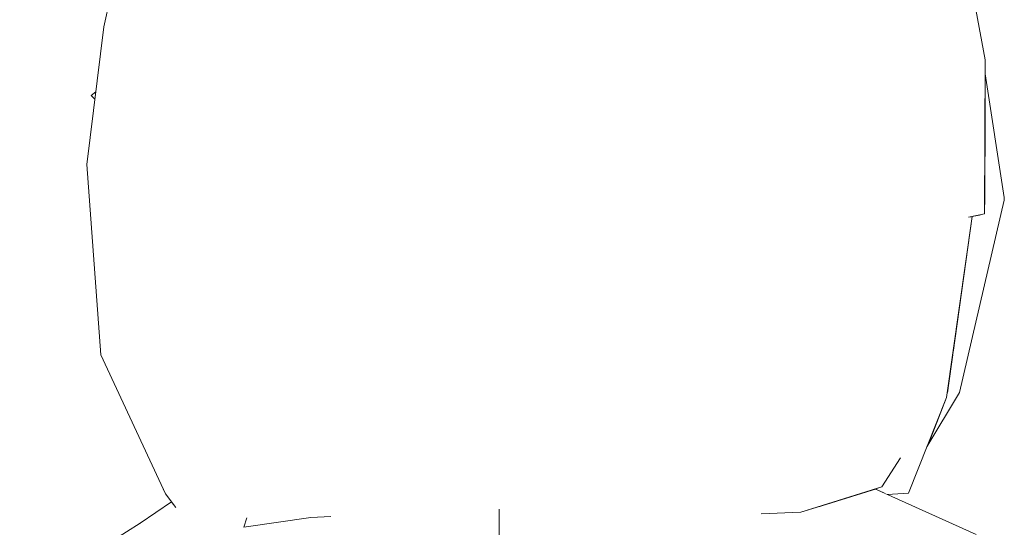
# Model space of a CAD drawing. Header units: millimetres. Extents: x 0 to 650, y -1 to 707.
# Tile 279 of 348: x 484.61 to 487.41, y 461.98 to 463.43. Entities that reach past the tile are written whole.
import ezdxf
from ezdxf.xclip import XClip

# ---------------------------------------------------------------- set-up
doc = ezdxf.new("R2010")
doc.units = ezdxf.units.MM
doc.header["$MEASUREMENT"] = 0
doc.header["$XCLIPFRAME"] = 0
doc.linetypes.add('Wipeout_Contour', pattern=[1000, 0, -1000])
doc.layers.add('Interior - Mobiliário .ARQ', color=7, linetype='Continuous')

# ---------------------------------------------------------------- blocks, each defined once
blk = doc.blocks.new('Desenho_5_5', base_point=(26.0927, 442.8059))
at = {"color": 254, "linetype": 'Wipeout_Contour', "lineweight": 0, "ltscale": 2013.459976}
blk.add_wipeout([(485.2334, 463.7462), (485.0261, 463.7833), (484.9581, 463.3176)], dxfattribs=at).dxf.layer = 'Interior - Mobiliário .ARQ'
at = {"color": 254, "linetype": 'Wipeout_Contour', "lineweight": 0, "ltscale": 2016.051103}
blk.add_wipeout([(486.7471, 463.6498), (486.2965, 463.6364), (486.7705, 463.1849)], dxfattribs=at).dxf.layer = 'Interior - Mobiliário .ARQ'
at = {"color": 254, "linetype": 'Wipeout_Contour', "lineweight": 0, "ltscale": 2016.331183}
blk.add_wipeout([(487.0364, 463.2263), (487.1777, 463.2606), (487.1529, 463.4046)], dxfattribs=at).dxf.layer = 'Interior - Mobiliário .ARQ'
at = {"color": 254, "linetype": 'Wipeout_Contour', "lineweight": 0, "ltscale": 2017.46028}
blk.add_wipeout([(487.3569, 463.2742), (487.3566, 463.1688), (487.4115, 462.9222)], dxfattribs=at).dxf.layer = 'Interior - Mobiliário .ARQ'
at = {"color": 254, "linetype": 'Wipeout_Contour', "lineweight": 0, "ltscale": 2016.188639}
blk.add_wipeout([(487.259, 462.4403), (487.3446, 462.8731), (487.3196, 462.868)], dxfattribs=at).dxf.layer = 'Interior - Mobiliário .ARQ'
at = {"color": 254, "linetype": 'Wipeout_Contour', "lineweight": 0, "ltscale": 2687.167136}
blk.add_wipeout([(487.1912, 462.2122), (487.2839, 462.367), (487.2484, 462.3659), (487.2465, 462.352)], dxfattribs=at).dxf.layer = 'Interior - Mobiliário .ARQ'
at = {"color": 254, "linetype": 'Wipeout_Contour', "lineweight": 0, "ltscale": 2013.668153}
blk.add_wipeout([(486.68, 462.2865), (486.3022, 462.3118), (486.3153, 462.0729)], dxfattribs=at).dxf.layer = 'Interior - Mobiliário .ARQ'
at = {"color": 254, "linetype": 'Wipeout_Contour', "lineweight": 0, "ltscale": 2679.762035}
blk.add_wipeout([(485.0227, 462.0785), (485.052, 462.0388), (485.1473, 462.002), (485.2046, 462.0335)], dxfattribs=at).dxf.layer = 'Interior - Mobiliário .ARQ'
at = {"color": 254, "linetype": 'Wipeout_Contour', "lineweight": 0, "ltscale": 2681.086643}
blk.add_wipeout([(485.5633, 462.0399), (485.7282, 462.0092), (485.8676, 462.0257), (485.905, 462.0899)], dxfattribs=at).dxf.layer = 'Interior - Mobiliário .ARQ'
at = {"color": 254, "linetype": 'Wipeout_Contour', "lineweight": 0, "ltscale": 4025.706372}
blk.add_wipeout([(486.5796, 462.0318), (486.5233, 462.0209), (486.5472, 462.0212), (486.6618, 462.0219), (486.7195, 462.0212), (486.832, 462.0257)], dxfattribs=at).dxf.layer = 'Interior - Mobiliário .ARQ'
at = {"color": 254, "linetype": 'Wipeout_Contour', "lineweight": 0, "ltscale": 2008.307417}
blk.add_wipeout([(484.9506, 461.9943), (484.6076, 461.778), (484.9487, 461.828)], dxfattribs=at).dxf.layer = 'Interior - Mobiliário .ARQ'
at = {"color": 254, "linetype": 'Wipeout_Contour', "lineweight": 0, "ltscale": 2012.260059}
blk.add_wipeout([(484.9581, 463.3176), (485.1862, 463.2158), (485.2334, 463.7462)], dxfattribs=at).dxf.layer = 'Interior - Mobiliário .ARQ'
at = {"color": 254, "linetype": 'Wipeout_Contour', "lineweight": 0, "ltscale": 2015.447181}
blk.add_wipeout([(486.2965, 463.6364), (486.3006, 463.1463), (486.7705, 463.1849)], dxfattribs=at).dxf.layer = 'Interior - Mobiliário .ARQ'
at = {"color": 254, "linetype": 'Wipeout_Contour', "lineweight": 0, "ltscale": 2016.756034}
blk.add_wipeout([(487.3557, 462.9076), (487.4115, 462.9222), (487.3566, 463.1688)], dxfattribs=at).dxf.layer = 'Interior - Mobiliário .ARQ'
at = {"color": 254, "linetype": 'Wipeout_Contour', "lineweight": 0, "ltscale": 2014.762251}
blk.add_wipeout([(487.116, 462.1806), (487.139, 462.0803), (487.2465, 462.352)], dxfattribs=at).dxf.layer = 'Interior - Mobiliário .ARQ'
at = {"color": 254, "linetype": 'Wipeout_Contour', "lineweight": 0, "ltscale": 2012.671611}
blk.add_wipeout([(486.68, 462.2865), (486.3153, 462.0729), (486.5796, 462.0318)], dxfattribs=at).dxf.layer = 'Interior - Mobiliário .ARQ'
at = {"color": 254, "linetype": 'Wipeout_Contour', "lineweight": 0, "ltscale": 2682.155501}
blk.add_wipeout([(485.8676, 462.0257), (485.9729, 462.0347), (486.1659, 462.0348), (485.905, 462.0899)], dxfattribs=at).dxf.layer = 'Interior - Mobiliário .ARQ'
at = {"color": 254, "linetype": 'Wipeout_Contour', "lineweight": 0, "ltscale": 3349.252608}
blk.add_wipeout([(485.2046, 462.0335), (485.1473, 462.002), (485.2501, 462.0059), (485.2643, 462.0103), (485.3023, 462.0113)], dxfattribs=at).dxf.layer = 'Interior - Mobiliário .ARQ'
at = {"color": 254, "linetype": 'Wipeout_Contour', "lineweight": 0, "ltscale": 2012.951522}
blk.add_wipeout([(485.1862, 463.2158), (485.4928, 463.1773), (485.2334, 463.7462)], dxfattribs=at).dxf.layer = 'Interior - Mobiliário .ARQ'
at = {"color": 254, "linetype": 'Wipeout_Contour', "lineweight": 0, "ltscale": 2011.174096}
blk.add_wipeout([(484.7991, 463.0163), (484.9185, 462.7877), (484.9581, 463.3176)], dxfattribs=at).dxf.layer = 'Interior - Mobiliário .ARQ'
at = {"color": 254, "linetype": 'Wipeout_Contour', "lineweight": 0, "ltscale": 2013.235704}
blk.add_wipeout([(486.3022, 462.3118), (486.68, 462.2865), (486.7323, 462.7314)], dxfattribs=at).dxf.layer = 'Interior - Mobiliário .ARQ'
at = {"color": 254, "linetype": 'Wipeout_Contour', "lineweight": 0, "ltscale": 2015.07384}
blk.add_wipeout([(487.2465, 462.352), (487.2004, 462.356), (487.116, 462.1806)], dxfattribs=at).dxf.layer = 'Interior - Mobiliário .ARQ'
at = {"color": 254, "linetype": 'Wipeout_Contour', "lineweight": 0, "ltscale": 2014.765635}
blk.add_wipeout([(487.0684, 462.0806), (487.0784, 462.0761), (487.139, 462.0803)], dxfattribs=at).dxf.layer = 'Interior - Mobiliário .ARQ'
at = {"color": 254, "linetype": 'Wipeout_Contour', "lineweight": 0, "ltscale": 2013.506522}
blk.add_wipeout([(485.2334, 463.7462), (485.4928, 463.1773), (485.509, 463.6835)], dxfattribs=at).dxf.layer = 'Interior - Mobiliário .ARQ'
at = {"color": 254, "linetype": 'Wipeout_Contour', "lineweight": 0, "ltscale": 2012.109386}
blk.add_wipeout([(484.9581, 463.3176), (484.8469, 463.4086), (484.7991, 463.0163)], dxfattribs=at).dxf.layer = 'Interior - Mobiliário .ARQ'
at = {"color": 254, "linetype": 'Wipeout_Contour', "lineweight": 0, "ltscale": 2016.294018}
blk.add_wipeout([(487.2004, 462.356), (487.3092, 462.8658), (487.2196, 462.8252)], dxfattribs=at).dxf.layer = 'Interior - Mobiliário .ARQ'
at = {"color": 254, "linetype": 'Wipeout_Contour', "lineweight": 0, "ltscale": 2014.434726}
blk.add_wipeout([(486.7323, 462.7314), (486.3022, 462.6799), (486.3022, 462.3118)], dxfattribs=at).dxf.layer = 'Interior - Mobiliário .ARQ'
at = {"layer": 'Interior - Mobiliário .ARQ', "color": 7, "linetype": 'Continuous', "lineweight": 0}
for q in [(484.8243, 463.2229), (484.8218, 463.2026)]:
    blk.add_line((484.8107, 463.2131), q, dxfattribs=at)
at = {"color": 254, "linetype": 'Wipeout_Contour', "lineweight": 0, "ltscale": 2012.74246}
blk.add_wipeout([(485.1862, 463.2158), (485.1289, 462.6978), (485.4928, 463.1773)], dxfattribs=at).dxf.layer = 'Interior - Mobiliário .ARQ'
at = {"color": 254, "linetype": 'Wipeout_Contour', "lineweight": 0, "ltscale": 2014.47731}
blk.add_wipeout([(486.3006, 463.1463), (486.3022, 462.6799), (486.7323, 462.7314)], dxfattribs=at).dxf.layer = 'Interior - Mobiliário .ARQ'
at = {"color": 254, "linetype": 'Wipeout_Contour', "lineweight": 0, "ltscale": 2014.810964}
blk.add_wipeout([(487.2196, 462.8252), (487.1479, 462.3241), (487.2004, 462.356)], dxfattribs=at).dxf.layer = 'Interior - Mobiliário .ARQ'
at = {"color": 254, "linetype": 'Wipeout_Contour', "lineweight": 0, "ltscale": 2016.227565}
blk.add_wipeout([(487.1777, 463.2606), (487.2196, 462.8252), (487.3092, 462.8658)], dxfattribs=at).dxf.layer = 'Interior - Mobiliário .ARQ'
at = {"color": 254, "linetype": 'Wipeout_Contour', "lineweight": 0, "ltscale": 2011.388429}
blk.add_wipeout([(485.4928, 463.1773), (485.1289, 462.6978), (485.4768, 462.6834)], dxfattribs=at).dxf.layer = 'Interior - Mobiliário .ARQ'
at = {"color": 254, "linetype": 'Wipeout_Contour', "lineweight": 0, "ltscale": 2015.056243}
blk.add_wipeout([(486.7323, 462.7314), (486.7705, 463.1849), (486.3006, 463.1463)], dxfattribs=at).dxf.layer = 'Interior - Mobiliário .ARQ'
at = {"color": 254, "linetype": 'Wipeout_Contour', "lineweight": 0, "ltscale": 2014.840091}
blk.add_wipeout([(487.2004, 462.356), (487.1479, 462.3241), (487.0631, 462.0982)], dxfattribs=at).dxf.layer = 'Interior - Mobiliário .ARQ'
at = {"color": 254, "linetype": 'Wipeout_Contour', "lineweight": 0, "ltscale": 2016.326032}
blk.add_wipeout([(487.0364, 463.2263), (486.7471, 463.6498), (486.7705, 463.1849)], dxfattribs=at).dxf.layer = 'Interior - Mobiliário .ARQ'
at = {"color": 254, "linetype": 'Wipeout_Contour', "lineweight": 0, "ltscale": 2016.991399}
blk.add_wipeout([(487.3092, 462.8658), (487.246, 463.2984), (487.1777, 463.2606)], dxfattribs=at).dxf.layer = 'Interior - Mobiliário .ARQ'
at = {"color": 254, "linetype": 'Wipeout_Contour', "lineweight": 0, "ltscale": 2014.503472}
blk.add_wipeout([(487.0631, 462.0982), (487.116, 462.1806), (487.2004, 462.356)], dxfattribs=at).dxf.layer = 'Interior - Mobiliário .ARQ'
at = {"color": 254, "linetype": 'Wipeout_Contour', "lineweight": 0, "ltscale": 2016.905513}
blk.add_wipeout([(487.0364, 463.2263), (486.974, 463.6573), (486.7471, 463.6498)], dxfattribs=at).dxf.layer = 'Interior - Mobiliário .ARQ'
at = {"color": 254, "linetype": 'Wipeout_Contour', "lineweight": 0, "ltscale": 2017.219785}
blk.add_wipeout([(487.2279, 463.4489), (487.246, 463.2984), (487.3571, 463.3143)], dxfattribs=at).dxf.layer = 'Interior - Mobiliário .ARQ'
at = {"color": 254, "linetype": 'Wipeout_Contour', "lineweight": 0, "ltscale": 2015.216457}
blk.add_wipeout([(487.2004, 462.356), (487.2465, 462.352), (487.3196, 462.868)], dxfattribs=at).dxf.layer = 'Interior - Mobiliário .ARQ'
at = {"color": 254, "linetype": 'Wipeout_Contour', "lineweight": 0, "ltscale": 3356.432187}
blk.add_wipeout([(487.0432, 462.0919), (487.0684, 462.0806), (487.139, 462.0803), (487.116, 462.1806), (487.0631, 462.0982)], dxfattribs=at).dxf.layer = 'Interior - Mobiliário .ARQ'
at = {"color": 254, "linetype": 'Wipeout_Contour', "lineweight": 0, "ltscale": 2017.490296}
blk.add_wipeout([(487.3571, 463.3143), (487.3302, 463.4582), (487.2279, 463.4489)], dxfattribs=at).dxf.layer = 'Interior - Mobiliário .ARQ'
at = {"color": 254, "linetype": 'Wipeout_Contour', "lineweight": 0, "ltscale": 2015.873702}
blk.add_wipeout([(486.7705, 463.1849), (487.0139, 462.7705), (487.0364, 463.2263)], dxfattribs=at).dxf.layer = 'Interior - Mobiliário .ARQ'
at = {"color": 254, "linetype": 'Wipeout_Contour', "lineweight": 0, "ltscale": 2015.913708}
blk.add_wipeout([(487.2004, 462.356), (487.3195, 462.8679), (487.3092, 462.8658)], dxfattribs=at).dxf.layer = 'Interior - Mobiliário .ARQ'
at = {"color": 254, "linetype": 'Wipeout_Contour', "lineweight": 0, "ltscale": 2017.168112}
blk.add_wipeout([(487.11, 463.6538), (487.1529, 463.4046), (487.2279, 463.4489)], dxfattribs=at).dxf.layer = 'Interior - Mobiliário .ARQ'
at = {"color": 254, "linetype": 'Wipeout_Contour', "lineweight": 0, "ltscale": 2016.185647}
blk.add_wipeout([(487.246, 463.2984), (487.3092, 462.8658), (487.3522, 462.8759)], dxfattribs=at).dxf.layer = 'Interior - Mobiliário .ARQ'
at = {"color": 254, "linetype": 'Wipeout_Contour', "lineweight": 0, "ltscale": 2015.310383}
blk.add_wipeout([(486.7323, 462.7314), (487.0139, 462.7705), (486.7705, 463.1849)], dxfattribs=at).dxf.layer = 'Interior - Mobiliário .ARQ'
at = {"color": 254, "linetype": 'Wipeout_Contour', "lineweight": 0, "ltscale": 2016.915134}
blk.add_wipeout([(487.3522, 462.8759), (487.3571, 463.3143), (487.246, 463.2984)], dxfattribs=at).dxf.layer = 'Interior - Mobiliário .ARQ'
at = {"color": 254, "linetype": 'Wipeout_Contour', "lineweight": 0, "ltscale": 2015.184891}
blk.add_wipeout([(486.7323, 462.7314), (486.68, 462.2865), (487.0139, 462.7705)], dxfattribs=at).dxf.layer = 'Interior - Mobiliário .ARQ'
at = {"layer": 'Interior - Mobiliário .ARQ', "color": 7, "linetype": 'Continuous', "lineweight": 0}
blk.add_line((487.3571, 463.3143), (487.3302, 463.4582), dxfattribs=at)
at = {"color": 254, "linetype": 'Wipeout_Contour', "lineweight": 0, "ltscale": 3361.18538}
blk.add_wipeout([(487.3471, 462.8736), (487.2839, 462.367), (487.4115, 462.9222), (487.3557, 462.9076), (487.3556, 462.8754)], dxfattribs=at).dxf.layer = 'Interior - Mobiliário .ARQ'
at = {"color": 254, "linetype": 'Wipeout_Contour', "lineweight": 0, "ltscale": 2013.925649}
blk.add_wipeout([(487.0139, 462.7705), (486.68, 462.2865), (486.9571, 462.2891)], dxfattribs=at).dxf.layer = 'Interior - Mobiliário .ARQ'
at = {"layer": 'Interior - Mobiliário .ARQ', "color": 7, "linetype": 'Continuous', "lineweight": 0}
for p, q in [((487.3569, 463.2742), (487.4115, 462.9222)), ((487.4115, 462.9222), (487.4114, 462.9143))]:
    blk.add_line(p, q, dxfattribs=at)
at = {"color": 254, "linetype": 'Wipeout_Contour', "lineweight": 0, "ltscale": 2687.145422}
blk.add_wipeout([(487.2484, 462.3659), (487.2839, 462.367), (487.3471, 462.8736), (487.259, 462.4403)], dxfattribs=at).dxf.layer = 'Interior - Mobiliário .ARQ'
at = {"color": 254, "linetype": 'Wipeout_Contour', "lineweight": 0, "ltscale": 2013.15558}
blk.add_wipeout([(486.68, 462.2865), (486.5796, 462.0318), (486.832, 462.0257)], dxfattribs=at).dxf.layer = 'Interior - Mobiliário .ARQ'
at = {"layer": 'Interior - Mobiliário .ARQ', "color": 7, "linetype": 'Continuous', "lineweight": 0}
for p, q in [((487.3556, 462.8754), (487.3571, 463.3143)), ((487.2839, 462.367), (487.4114, 462.9143)), ((487.3196, 462.868), (487.2465, 462.352)), ((487.3556, 462.8754), (487.3092, 462.8658))]:
    blk.add_line(p, q, dxfattribs=at)
at = {"color": 254, "linetype": 'Wipeout_Contour', "lineweight": 0, "ltscale": 2014.162958}
blk.add_wipeout([(486.68, 462.2865), (486.832, 462.0257), (486.9571, 462.2891)], dxfattribs=at).dxf.layer = 'Interior - Mobiliário .ARQ'
at = {"color": 254, "linetype": 'Wipeout_Contour', "lineweight": 0, "ltscale": 2683.399106}
blk.add_wipeout([(486.2737, 462.0286), (486.3674, 462.0205), (486.5796, 462.0318), (486.3153, 462.0729)], dxfattribs=at).dxf.layer = 'Interior - Mobiliário .ARQ'
at = {"color": 254, "linetype": 'Wipeout_Contour', "lineweight": 0, "ltscale": 2015.747524}
blk.add_wipeout([(487.2196, 462.8252), (487.0139, 462.7705), (486.9571, 462.2891)], dxfattribs=at).dxf.layer = 'Interior - Mobiliário .ARQ'
at = {"color": 254, "linetype": 'Wipeout_Contour', "lineweight": 0, "ltscale": 2682.334257}
blk.add_wipeout([(486.3153, 462.0729), (485.905, 462.0899), (486.1659, 462.0348), (486.2737, 462.0286)], dxfattribs=at).dxf.layer = 'Interior - Mobiliário .ARQ'
at = {"color": 254, "linetype": 'Wipeout_Contour', "lineweight": 0, "ltscale": 2012.287064}
blk.add_wipeout([(486.5796, 462.0318), (486.3674, 462.0205), (486.5233, 462.0209)], dxfattribs=at).dxf.layer = 'Interior - Mobiliário .ARQ'
at = {"color": 254, "linetype": 'Wipeout_Contour', "lineweight": 0, "ltscale": 2014.59375}
blk.add_wipeout([(486.9571, 462.2891), (487.1479, 462.3241), (487.2196, 462.8252)], dxfattribs=at).dxf.layer = 'Interior - Mobiliário .ARQ'
at = {"color": 254, "linetype": 'Wipeout_Contour', "lineweight": 0, "ltscale": 2012.330404}
blk.add_wipeout([(486.3153, 462.0729), (486.3022, 462.3118), (485.8741, 462.2654)], dxfattribs=at).dxf.layer = 'Interior - Mobiliário .ARQ'
at = {"layer": 'Interior - Mobiliário .ARQ', "color": 7, "linetype": 'Continuous', "lineweight": 0}
blk.add_line((487.1912, 462.2122), (487.2839, 462.367), dxfattribs=at)
at = {"color": 254, "linetype": 'Wipeout_Contour', "lineweight": 0, "ltscale": 2015.614277}
blk.add_wipeout([(487.0139, 462.7705), (487.2196, 462.8252), (487.1777, 463.2606)], dxfattribs=at).dxf.layer = 'Interior - Mobiliário .ARQ'
at = {"color": 254, "linetype": 'Wipeout_Contour', "lineweight": 0, "ltscale": 2012.047509}
blk.add_wipeout([(485.8741, 462.2654), (485.905, 462.0899), (486.3153, 462.0729)], dxfattribs=at).dxf.layer = 'Interior - Mobiliário .ARQ'
at = {"color": 254, "linetype": 'Wipeout_Contour', "lineweight": 0, "ltscale": 2013.823896}
blk.add_wipeout([(486.9571, 462.2891), (486.832, 462.0257), (487.0631, 462.0982)], dxfattribs=at).dxf.layer = 'Interior - Mobiliário .ARQ'
at = {"color": 254, "linetype": 'Wipeout_Contour', "lineweight": 0, "ltscale": 2016.799438}
blk.add_wipeout([(487.1777, 463.2606), (487.0364, 463.2263), (487.0139, 462.7705)], dxfattribs=at).dxf.layer = 'Interior - Mobiliário .ARQ'
at = {"color": 254, "linetype": 'Wipeout_Contour', "lineweight": 0, "ltscale": 2012.23991}
blk.add_wipeout([(485.8741, 462.2654), (486.3022, 462.3118), (486.3022, 462.6799)], dxfattribs=at).dxf.layer = 'Interior - Mobiliário .ARQ'
at = {"color": 254, "linetype": 'Wipeout_Contour', "lineweight": 0, "ltscale": 2014.640618}
blk.add_wipeout([(487.0631, 462.0982), (487.1479, 462.3241), (486.9571, 462.2891)], dxfattribs=at).dxf.layer = 'Interior - Mobiliário .ARQ'
at = {"color": 254, "linetype": 'Wipeout_Contour', "lineweight": 0, "ltscale": 2011.212712}
blk.add_wipeout([(485.905, 462.0899), (485.4877, 462.2417), (485.5633, 462.0399)], dxfattribs=at).dxf.layer = 'Interior - Mobiliário .ARQ'
at = {"color": 254, "linetype": 'Wipeout_Contour', "lineweight": 0, "ltscale": 2017.413486}
blk.add_wipeout([(487.11, 463.6538), (486.974, 463.6573), (487.0364, 463.2263)], dxfattribs=at).dxf.layer = 'Interior - Mobiliário .ARQ'
at = {"color": 254, "linetype": 'Wipeout_Contour', "lineweight": 0, "ltscale": 2013.462957}
blk.add_wipeout([(486.3022, 462.6799), (485.8553, 462.6744), (485.8741, 462.2654)], dxfattribs=at).dxf.layer = 'Interior - Mobiliário .ARQ'
at = {"color": 254, "linetype": 'Wipeout_Contour', "lineweight": 0, "ltscale": 2014.262102}
blk.add_wipeout([(486.882, 462.0414), (487.3315, 461.962), (487.0432, 462.0919)], dxfattribs=at).dxf.layer = 'Interior - Mobiliário .ARQ'
at = {"layer": 'Interior - Mobiliário .ARQ', "color": 7, "linetype": 'Continuous', "lineweight": 0}
for p, q in [((487.139, 462.0803), (487.2465, 462.352)), ((487.0631, 462.0982), (487.116, 462.1806)), ((487.0784, 462.0761), (487.139, 462.0803))]:
    blk.add_line(p, q, dxfattribs=at)
at = {"color": 254, "linetype": 'Wipeout_Contour', "lineweight": 0, "ltscale": 2016.84726}
blk.add_wipeout([(487.0364, 463.2263), (487.1529, 463.4046), (487.11, 463.6538)], dxfattribs=at).dxf.layer = 'Interior - Mobiliário .ARQ'
at = {"color": 254, "linetype": 'Wipeout_Contour', "lineweight": 0, "ltscale": 2013.015508}
blk.add_wipeout([(485.8553, 462.6744), (486.3022, 462.6799), (486.3006, 463.1463)], dxfattribs=at).dxf.layer = 'Interior - Mobiliário .ARQ'
at = {"color": 254, "linetype": 'Wipeout_Contour', "lineweight": 0, "ltscale": 2011.479207}
blk.add_wipeout([(485.8741, 462.2654), (485.4877, 462.2417), (485.905, 462.0899)], dxfattribs=at).dxf.layer = 'Interior - Mobiliário .ARQ'
at = {"color": 254, "linetype": 'Wipeout_Contour', "lineweight": 0, "ltscale": 2685.574009}
blk.add_wipeout([(486.832, 462.0257), (486.9933, 461.9405), (487.3315, 461.962), (486.882, 462.0414)], dxfattribs=at).dxf.layer = 'Interior - Mobiliário .ARQ'
at = {"layer": 'Interior - Mobiliário .ARQ', "color": 7, "linetype": 'Continuous', "lineweight": 0}
blk.add_line((487.3315, 461.962), (487.0432, 462.0919), dxfattribs=at)
at = {"color": 254, "linetype": 'Wipeout_Contour', "lineweight": 0, "ltscale": 2016.984816}
blk.add_wipeout([(487.1529, 463.4046), (487.1777, 463.2606), (487.246, 463.2984)], dxfattribs=at).dxf.layer = 'Interior - Mobiliário .ARQ'
at = {"color": 254, "linetype": 'Wipeout_Contour', "lineweight": 0, "ltscale": 2014.407872}
blk.add_wipeout([(486.3006, 463.1463), (485.8527, 463.1449), (485.8553, 462.6744)], dxfattribs=at).dxf.layer = 'Interior - Mobiliário .ARQ'
at = {"color": 254, "linetype": 'Wipeout_Contour', "lineweight": 0, "ltscale": 2010.272533}
blk.add_wipeout([(485.1338, 462.2421), (485.2046, 462.0335), (485.5633, 462.0399)], dxfattribs=at).dxf.layer = 'Interior - Mobiliário .ARQ'
at = {"color": 254, "linetype": 'Wipeout_Contour', "lineweight": 0, "ltscale": 3357.007447}
blk.add_wipeout([(486.7195, 462.0212), (486.6618, 462.0219), (486.9933, 461.9405), (486.8238, 462.0254), (486.7483, 462.0224)], dxfattribs=at).dxf.layer = 'Interior - Mobiliário .ARQ'
at = {"color": 254, "linetype": 'Wipeout_Contour', "lineweight": 0, "ltscale": 2013.991896}
blk.add_wipeout([(485.8527, 463.1449), (486.3006, 463.1463), (486.2965, 463.6364)], dxfattribs=at).dxf.layer = 'Interior - Mobiliário .ARQ'
at = {"color": 254, "linetype": 'Wipeout_Contour', "lineweight": 0, "ltscale": 2017.066309}
blk.add_wipeout([(487.246, 463.2984), (487.2279, 463.4489), (487.1529, 463.4046)], dxfattribs=at).dxf.layer = 'Interior - Mobiliário .ARQ'
at = {"color": 254, "linetype": 'Wipeout_Contour', "lineweight": 0, "ltscale": 2010.810903}
blk.add_wipeout([(485.4877, 462.2417), (485.1338, 462.2421), (485.5633, 462.0399)], dxfattribs=at).dxf.layer = 'Interior - Mobiliário .ARQ'
at = {"color": 254, "linetype": 'Wipeout_Contour', "lineweight": 0, "ltscale": 2684.908784}
blk.add_wipeout([(486.5472, 462.0212), (486.6714, 461.8094), (486.9933, 461.9405), (486.6618, 462.0219)], dxfattribs=at).dxf.layer = 'Interior - Mobiliário .ARQ'
at = {"layer": 'Interior - Mobiliário .ARQ', "color": 7, "linetype": 'Continuous', "lineweight": 0}
for p, q in [((486.832, 462.0257), (487.0631, 462.0982)), ((486.7195, 462.0212), (486.832, 462.0257))]:
    blk.add_line(p, q, dxfattribs=at)
at = {"color": 254, "linetype": 'Wipeout_Contour', "lineweight": 0, "ltscale": 2015.361718}
blk.add_wipeout([(486.2965, 463.6364), (485.876, 463.6229), (485.8527, 463.1449)], dxfattribs=at).dxf.layer = 'Interior - Mobiliário .ARQ'
at = {"color": 254, "linetype": 'Wipeout_Contour', "lineweight": 0, "ltscale": 2011.269844}
blk.add_wipeout([(485.8553, 462.6744), (485.4877, 462.2417), (485.8741, 462.2654)], dxfattribs=at).dxf.layer = 'Interior - Mobiliário .ARQ'
at = {"color": 254, "linetype": 'Wipeout_Contour', "lineweight": 0, "ltscale": 4019.783772}
blk.add_wipeout([(485.5633, 462.0399), (485.2046, 462.0335), (485.3023, 462.0113), (485.4374, 462.0157), (485.494, 462.0133), (485.5171, 462.0124)], dxfattribs=at).dxf.layer = 'Interior - Mobiliário .ARQ'
at = {"color": 254, "linetype": 'Wipeout_Contour', "lineweight": 0, "ltscale": 2013.197011}
blk.add_wipeout([(485.876, 463.6229), (485.4928, 463.1773), (485.8527, 463.1449)], dxfattribs=at).dxf.layer = 'Interior - Mobiliário .ARQ'
at = {"color": 254, "linetype": 'Wipeout_Contour', "lineweight": 0, "ltscale": 2012.576173}
blk.add_wipeout([(485.4768, 462.6834), (485.4877, 462.2417), (485.8553, 462.6744)], dxfattribs=at).dxf.layer = 'Interior - Mobiliário .ARQ'
at = {"color": 254, "linetype": 'Wipeout_Contour', "lineweight": 0, "ltscale": 2010.765643}
blk.add_wipeout([(485.5171, 462.0124), (485.7282, 462.0092), (485.5633, 462.0399)], dxfattribs=at).dxf.layer = 'Interior - Mobiliário .ARQ'
at = {"color": 254, "linetype": 'Wipeout_Contour', "lineweight": 0, "ltscale": 2681.31775}
blk.add_wipeout([(485.2643, 462.0103), (485.2454, 461.9827), (485.4364, 462.0108), (485.3023, 462.0113)], dxfattribs=at).dxf.layer = 'Interior - Mobiliário .ARQ'
at = {"color": 254, "linetype": 'Wipeout_Contour', "lineweight": 0, "ltscale": 2014.529834}
blk.add_wipeout([(485.4928, 463.1773), (485.876, 463.6229), (485.509, 463.6835)], dxfattribs=at).dxf.layer = 'Interior - Mobiliário .ARQ'
at = {"color": 254, "linetype": 'Wipeout_Contour', "lineweight": 0, "ltscale": 2012.102467}
blk.add_wipeout([(485.8527, 463.1449), (485.4768, 462.6834), (485.8553, 462.6744)], dxfattribs=at).dxf.layer = 'Interior - Mobiliário .ARQ'
at = {"color": 254, "linetype": 'Wipeout_Contour', "lineweight": 0, "ltscale": 2010.107524}
blk.add_wipeout([(484.9487, 461.828), (485.2454, 461.9827), (484.9506, 461.9943)], dxfattribs=at).dxf.layer = 'Interior - Mobiliário .ARQ'
at = {"color": 254, "linetype": 'Wipeout_Contour', "lineweight": 0, "ltscale": 2013.506841}
blk.add_wipeout([(485.4768, 462.6834), (485.8527, 463.1449), (485.4928, 463.1773)], dxfattribs=at).dxf.layer = 'Interior - Mobiliário .ARQ'
at = {"color": 254, "linetype": 'Wipeout_Contour', "lineweight": 0, "ltscale": 2010.47073}
blk.add_wipeout([(485.2897, 461.7416), (485.4364, 462.0108), (485.2454, 461.9827)], dxfattribs=at).dxf.layer = 'Interior - Mobiliário .ARQ'
at = {"color": 254, "linetype": 'Wipeout_Contour', "lineweight": 0, "ltscale": 2011.813311}
blk.add_wipeout([(485.1289, 462.6978), (485.1338, 462.2421), (485.4768, 462.6834)], dxfattribs=at).dxf.layer = 'Interior - Mobiliário .ARQ'
at = {"color": 254, "linetype": 'Wipeout_Contour', "lineweight": 0, "ltscale": 4693.700084}
blk.add_wipeout([(485.494, 462.0133), (485.4364, 462.0108), (485.9731, 461.7849), (485.9728, 462.0345), (485.8676, 462.0257), (485.7282, 462.0092), (485.5171, 462.0124)], dxfattribs=at).dxf.layer = 'Interior - Mobiliário .ARQ'
at = {"color": 254, "linetype": 'Wipeout_Contour', "lineweight": 0, "ltscale": 2010.399474}
blk.add_wipeout([(485.4768, 462.6834), (485.1338, 462.2421), (485.4877, 462.2417)], dxfattribs=at).dxf.layer = 'Interior - Mobiliário .ARQ'
at = {"color": 254, "linetype": 'Wipeout_Contour', "lineweight": 0, "ltscale": 2010.367946}
blk.add_wipeout([(485.4364, 462.0108), (485.2897, 461.7416), (485.9731, 461.7849)], dxfattribs=at).dxf.layer = 'Interior - Mobiliário .ARQ'
at = {"layer": 'Interior - Mobiliário .ARQ', "color": 7, "linetype": 'Continuous', "lineweight": 0}
blk.add_line((485.494, 462.0133), (485.4364, 462.0108), dxfattribs=at)
at = {"color": 254, "linetype": 'Wipeout_Contour', "lineweight": 0, "ltscale": 2010.150475}
blk.add_wipeout([(485.2046, 462.0335), (485.1338, 462.2421), (484.9448, 462.2769)], dxfattribs=at).dxf.layer = 'Interior - Mobiliário .ARQ'
at = {"color": 254, "linetype": 'Wipeout_Contour', "lineweight": 0, "ltscale": 2011.93352}
blk.add_wipeout([(485.9728, 462.0345), (485.9731, 461.7849), (486.6714, 461.8094)], dxfattribs=at).dxf.layer = 'Interior - Mobiliário .ARQ'
at = {"color": 254, "linetype": 'Wipeout_Contour', "lineweight": 0, "ltscale": 2009.80326}
blk.add_wipeout([(484.9448, 462.2769), (485.0227, 462.0785), (485.2046, 462.0335)], dxfattribs=at).dxf.layer = 'Interior - Mobiliário .ARQ'
at = {"color": 254, "linetype": 'Wipeout_Contour', "lineweight": 0, "ltscale": 4696.981065}
blk.add_wipeout([(485.9769, 462.0347), (486.6714, 461.8094), (486.5472, 462.0212), (486.5233, 462.0209), (486.3674, 462.0205), (486.2737, 462.0286), (486.1659, 462.0348)], dxfattribs=at).dxf.layer = 'Interior - Mobiliário .ARQ'
at = {"layer": 'Interior - Mobiliário .ARQ', "color": 7, "linetype": 'Continuous', "lineweight": 0}
blk.add_line((485.9731, 461.7849), (485.9728, 462.0345), dxfattribs=at)
at = {"color": 254, "linetype": 'Wipeout_Contour', "lineweight": 0, "ltscale": 2009.837309}
blk.add_wipeout([(484.9448, 462.2769), (485.1338, 462.2421), (485.1289, 462.6978)], dxfattribs=at).dxf.layer = 'Interior - Mobiliário .ARQ'
at = {"color": 254, "linetype": 'Wipeout_Contour', "lineweight": 0, "ltscale": 4018.983031}
blk.add_wipeout([(485.0397, 462.0554), (484.9506, 461.9943), (485.2454, 461.9827), (485.2501, 462.0059), (485.1473, 462.002), (485.052, 462.0388)], dxfattribs=at).dxf.layer = 'Interior - Mobiliário .ARQ'
at = {"layer": 'Interior - Mobiliário .ARQ', "color": 7, "linetype": 'Continuous', "lineweight": 0}
for p, q in [((485.0397, 462.0554), (484.9506, 461.9943)), ((484.6076, 461.778), (484.9506, 461.9943)), ((485.2454, 461.9827), (485.4364, 462.0108)), ((485.2454, 461.9827), (485.2545, 462.0098))]:
    blk.add_line(p, q, dxfattribs=at)
at = {"color": 254, "linetype": 'Wipeout_Contour', "lineweight": 0, "ltscale": 2011.188279}
blk.add_wipeout([(485.1289, 462.6978), (484.9185, 462.7877), (484.9448, 462.2769)], dxfattribs=at).dxf.layer = 'Interior - Mobiliário .ARQ'
at = {"color": 254, "linetype": 'Wipeout_Contour', "lineweight": 0, "ltscale": 2011.083762}
blk.add_wipeout([(484.9185, 462.7877), (485.1289, 462.6978), (485.1862, 463.2158)], dxfattribs=at).dxf.layer = 'Interior - Mobiliário .ARQ'
at = {"color": 254, "linetype": 'Wipeout_Contour', "lineweight": 0, "ltscale": 2009.860137}
blk.add_wipeout([(485.0227, 462.0785), (484.9448, 462.2769), (484.8386, 462.4737)], dxfattribs=at).dxf.layer = 'Interior - Mobiliário .ARQ'
at = {"layer": 'Interior - Mobiliário .ARQ', "color": 7, "linetype": 'Continuous', "lineweight": 0}
blk.add_line((485.0227, 462.0785), (485.052, 462.0388), dxfattribs=at)
at = {"color": 254, "linetype": 'Wipeout_Contour', "lineweight": 0, "ltscale": 2012.287753}
blk.add_wipeout([(485.1862, 463.2158), (484.9581, 463.3176), (484.9185, 462.7877)], dxfattribs=at).dxf.layer = 'Interior - Mobiliário .ARQ'
at = {"color": 254, "linetype": 'Wipeout_Contour', "lineweight": 0, "ltscale": 2012.016875}
blk.add_wipeout([(484.9291, 463.7744), (484.8469, 463.4086), (484.9581, 463.3176)], dxfattribs=at).dxf.layer = 'Interior - Mobiliário .ARQ'
at = {"color": 254, "linetype": 'Wipeout_Contour', "lineweight": 0, "ltscale": 2010.40424}
blk.add_wipeout([(484.7991, 463.0163), (484.8386, 462.4737), (484.9448, 462.2769)], dxfattribs=at).dxf.layer = 'Interior - Mobiliário .ARQ'
at = {"color": 254, "linetype": 'Wipeout_Contour', "lineweight": 0, "ltscale": 2013.263708}
blk.add_wipeout([(484.9581, 463.3176), (485.0261, 463.7833), (484.9291, 463.7744)], dxfattribs=at).dxf.layer = 'Interior - Mobiliário .ARQ'
at = {"color": 254, "linetype": 'Wipeout_Contour', "lineweight": 0, "ltscale": 2010.574978}
blk.add_wipeout([(484.9448, 462.2769), (484.9185, 462.7877), (484.7991, 463.0163)], dxfattribs=at).dxf.layer = 'Interior - Mobiliário .ARQ'
at = {"layer": 'Interior - Mobiliário .ARQ', "color": 7, "linetype": 'Continuous', "lineweight": 0}
for p, q in [((484.8469, 463.4086), (484.9291, 463.7744)), ((484.7991, 463.0163), (484.8469, 463.4086)), ((484.7991, 463.0163), (484.8386, 462.4737)), ((485.0227, 462.0785), (484.8386, 462.4737))]:
    blk.add_line(p, q, dxfattribs=at)

msp = doc.modelspace()

# ---------------------------------------------------------------- block references
at = {"color": 7, "linetype": 'Continuous', "lineweight": 0}
ref = msp.add_blockref('Desenho_5_5', (26.0927, 442.8059), dxfattribs=at)
XClip(ref).set_block_clipping_path([(360.0636904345, 428.2751855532), (639.463055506, 506.7925253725)])

doc.saveas('drawing.dxf')
